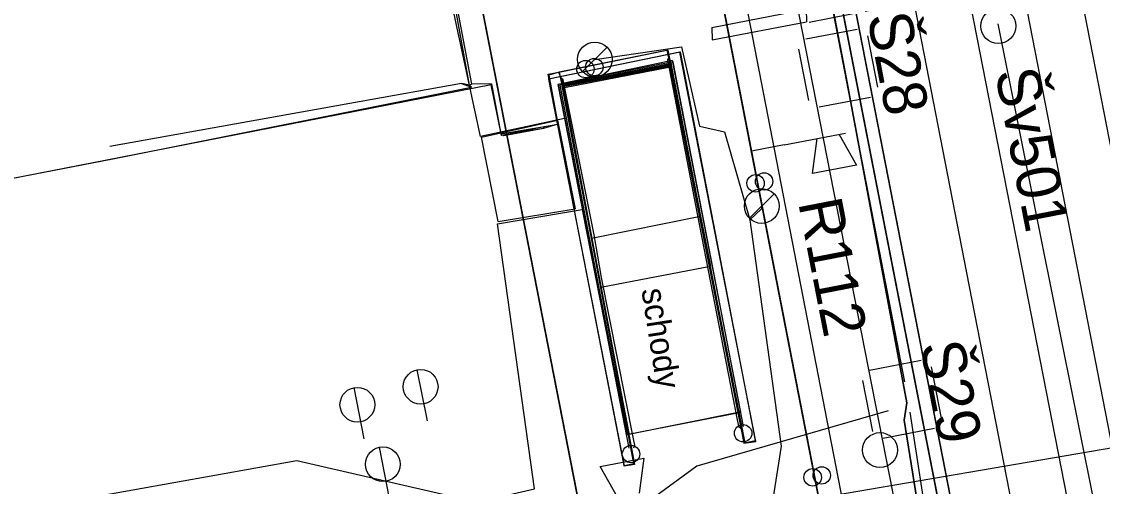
# Model space of a CAD drawing. Extents: x -545736 to -544888, y -1122892 to -1119128.
# Drawn here: x -545221.08 to -545190.11, y -1121916.93 to -1121903.59 of the extents above; entities that cross this region are included whole.
import ezdxf

# ---------------------------------------------------------------- set-up
doc = ezdxf.new("R2010")
doc.units = 0
for name, color, linetype in [('osvětlené plochy-hodnota-obrys', 7, 'Continuous'), ('Podbarveni_Nastupiste', 7, 'Continuous'), ('Podbarveni_Zastreseni_Pozemni', 7, 'Continuous'), ('Vrstva 1 - Koleje', 7, 'Continuous'), ('Vrstva 12', 7, 'Continuous'), ('Vrstva 14', 7, 'Continuous'), ('Vrstva 14_zastreseni a nastupiste', 7, 'Continuous'), ('Vrstva 16_plochy', 7, 'Continuous'), ('Vrstva 17_ploty - zabradli', 7, 'Continuous'), ('Vrstva 18_mosty', 7, 'Continuous'), ('Vrstva 23', 7, 'Continuous'), ('Vrstva 29 - sdelzar', 7, 'Continuous'), ('Vrstva 31', 7, 'Continuous'), ('Vrstva 33 - prvky sdelzar', 7, 'Continuous'), ('Vrstva 34', 7, 'Continuous'), ('Vrstva 35', 7, 'Continuous'), ('Vrstva 4 - Teren - stezky - prechody - plochy', 7, 'Continuous'), ('Vrstva 42', 7, 'Continuous'), ('Vrstva 43', 7, 'Continuous'), ('Vrstva 44', 7, 'Continuous')]:
    doc.layers.add(name, color=color, linetype=linetype)

msp = doc.modelspace()

# ---------------------------------------------------------------- linework, layer by layer
at = {"layer": 'osvětlené plochy-hodnota-obrys'}
msp.add_lwpolyline([(-545132.033, -1122317.745), (-545201.844, -1121957.194), (-545188.779, -1121954.655), (-545199.189, -1121901.389)], dxfattribs=at)
at = {"layer": 'Podbarveni_Nastupiste'}
for points in [[(-545187.251, -1121954.256), (-545197.191, -1121903.223), (-545206.675, -1121854.601), (-545216.326, -1121805.1), (-545225.795, -1121756.548), (-545231.585, -1121726.856)], [(-545208.774, -1121898.648), (-545202.231, -1121932.191), (-545198.773, -1121951.627)]]:
    msp.add_lwpolyline(points, dxfattribs=at)
at = {"layer": 'Podbarveni_Zastreseni_Pozemni'}
for points in [[(-545187.955, -1121952.531), (-545197.581, -1121903.153), (-545207.045, -1121854.61), (-545216.686, -1121805.155), (-545226.175, -1121756.48), (-545231.934, -1121726.937)], [(-545208.774, -1121898.648), (-545202.231, -1121932.191), (-545197.881, -1121954.495)]]:
    msp.add_lwpolyline(points, dxfattribs=at)
at = {"layer": 'Vrstva 1 - Koleje'}
for points in [[(-545230.326, -1121724.427), (-545229.979, -1121726.206), (-545228.374, -1121734.441), (-545226.474, -1121744.198), (-545224.579, -1121753.948), (-545222.66, -1121763.756), (-545220.843, -1121773.054), (-545218.829, -1121783.394), (-545216.936, -1121793.11), (-545215.015, -1121802.972), (-545213.112, -1121812.732), (-545211.192, -1121822.586), (-545209.281, -1121832.389), (-545207.364, -1121842.223), (-545205.454, -1121852.03), (-545203.463, -1121862.249), (-545201.64, -1121871.595), (-545199.732, -1121881.388), (-545197.825, -1121891.185), (-545195.911, -1121901.003), (-545194.004, -1121910.796), (-545192.091, -1121920.608), (-545190.577, -1121928.351), (-545188.26, -1121940.241)], [(-545200.945, -1121850.344), (-545199.048, -1121860.1), (-545196.857, -1121871.331), (-545195.237, -1121879.646), (-545193.326, -1121889.448), (-545191.422, -1121899.234), (-545189.511, -1121909.036), (-545187.615, -1121918.779), (-545185.695, -1121928.619), (-545183.788, -1121938.392)]]:
    msp.add_lwpolyline(points, dxfattribs=at)
at = {"layer": 'Vrstva 12'}
for p, q in [((-545200.044, -1121915.644), (-545202.217, -1121904.465)), ((-545202.51, -1121904.867), (-545202.499, -1121904.822)), ((-545205.567, -1121905.448), (-545202.51, -1121904.867)), ((-545202.51, -1121904.867), (-545202.484, -1121904.898)), ((-545202.51, -1121904.867), (-545200.391, -1121915.692)), ((-545205.979, -1121905.231), (-545205.986, -1121905.244)), ((-545205.567, -1121905.448), (-545205.578, -1121905.418)), ((-545205.567, -1121905.448), (-545205.527, -1121905.486)), ((-545205.567, -1121905.448), (-545203.521, -1121916.298)), ((-545200.354, -1121915.682), (-545200.065, -1121915.614))]:
    msp.add_line(p, q, dxfattribs=at)
for points in [[(-545200.065, -1121915.614), (-545200.044, -1121915.644), (-545202.217, -1121904.465), (-545205.986, -1121905.244), (-545203.816, -1121916.353)], [(-545203.818, -1121916.327), (-545205.979, -1121905.231), (-545202.214, -1121904.461), (-545200.065, -1121915.614)], [(-545202.214, -1121904.461), (-545202.214, -1121904.461), (-545202.217, -1121904.465)], [(-545203.537, -1121916.271), (-545205.578, -1121905.418), (-545202.499, -1121904.822), (-545200.354, -1121915.682)], [(-545200.354, -1121915.682), (-545200.391, -1121915.692), (-545200.044, -1121915.644)]]:
    msp.add_lwpolyline(points, dxfattribs=at)
msp.add_lwpolyline([(-545203.816, -1121916.353), (-545203.818, -1121916.327), (-545203.537, -1121916.271), (-545203.521, -1121916.298)], close=True, dxfattribs=at)
at = {"layer": 'Vrstva 14'}
for p, q in [((-545206.125, -1121906.662), (-545207.264, -1121906.865)), ((-545205.727, -1121906.419), (-545205.225, -1121908.96))]:
    msp.add_line(p, q, dxfattribs=at)
for points in [[(-545207.428, -1121909.331), (-545207.904, -1121906.907), (-545205.727, -1121906.419)], [(-545207.428, -1121909.331), (-545207.428, -1121909.331), (-545205.225, -1121908.96)]]:
    msp.add_lwpolyline(points, dxfattribs=at)
at = {"layer": 'Vrstva 14_zastreseni a nastupiste'}
for points in [[(-545187.955, -1121952.531), (-545197.617, -1121902.959), (-545207.134, -1121854.134), (-545216.759, -1121804.75), (-545226.215, -1121756.237), (-545235.472, -1121708.744), (-545235.481, -1121708.743), (-545226.175, -1121756.48), (-545216.686, -1121805.155), (-545207.045, -1121854.61), (-545197.581, -1121903.153), (-545187.955, -1121952.532)], [(-545190.303, -1121938.581), (-545192.214, -1121928.77), (-545194.125, -1121918.966), (-545196.031, -1121909.189), (-545197.942, -1121899.363), (-545199.857, -1121889.557), (-545201.763, -1121879.791), (-545203.702, -1121869.853), (-545205.6, -1121860.114), (-545207.522, -1121850.259), (-545209.418, -1121840.525), (-545211.324, -1121830.765), (-545213.239, -1121820.945), (-545215.147, -1121811.118), (-545217.071, -1121801.296), (-545218.983, -1121791.496), (-545220.884, -1121781.736), (-545222.038, -1121775.828), (-545223.949, -1121766.01), (-545225.858, -1121756.223), (-545227.768, -1121746.427), (-545229.681, -1121736.644), (-545231.585, -1121726.856), (-545232.882, -1121727.101)], [(-545190.297, -1121938.595), (-545192.208, -1121928.784), (-545194.119, -1121918.98), (-545196.025, -1121909.203), (-545197.936, -1121899.377), (-545199.851, -1121889.571), (-545201.757, -1121879.805), (-545203.696, -1121869.867), (-545205.594, -1121860.128), (-545207.516, -1121850.273), (-545209.412, -1121840.539), (-545211.318, -1121830.779), (-545213.233, -1121820.959), (-545215.141, -1121811.132), (-545217.065, -1121801.31), (-545218.977, -1121791.51), (-545220.878, -1121781.75), (-545222.032, -1121775.842), (-545223.943, -1121766.024), (-545225.852, -1121756.237), (-545227.762, -1121746.441), (-545229.675, -1121736.658), (-545231.579, -1121726.87), (-545232.876, -1121727.115)], [(-545197.884, -1121954.495), (-545202.248, -1121932.117), (-545208.774, -1121898.648), (-545208.774, -1121898.648), (-545202.231, -1121932.191), (-545197.881, -1121954.495)]]:
    msp.add_lwpolyline(points, dxfattribs=at)
for centre in [(-545204.926, -1121904.953), (-545204.67, -1121904.896), (-545199.806, -1121908.177), (-545200.05, -1121908.231), (-545200.407, -1121915.403), (-545203.619, -1121916.002), (-545198.415, -1121916.669), (-545198.154, -1121916.614)]:
    msp.add_circle(centre, 0.25, dxfattribs=at)
at = {"layer": 'Vrstva 16_plochy'}
for points in [[(-545190.303, -1121938.581), (-545192.214, -1121928.77), (-545194.125, -1121918.966), (-545196.031, -1121909.189), (-545197.942, -1121899.363), (-545199.857, -1121889.557), (-545201.763, -1121879.791), (-545203.702, -1121869.853), (-545205.6, -1121860.114), (-545207.522, -1121850.259), (-545209.418, -1121840.525), (-545211.324, -1121830.765), (-545213.239, -1121820.945), (-545215.147, -1121811.118), (-545217.071, -1121801.296), (-545218.983, -1121791.496), (-545220.884, -1121781.736), (-545222.038, -1121775.828), (-545223.949, -1121766.01), (-545225.858, -1121756.223), (-545227.768, -1121746.427), (-545229.681, -1121736.644), (-545231.585, -1121726.856), (-545232.882, -1121727.101)], [(-545205.528, -1121906.367), (-545207.932, -1121906.888), (-545209.662, -1121898.83), (-545203.545, -1121897.63), (-545203.547, -1121897.593)], [(-545200.47, -1121914.797), (-545202.427, -1121904.708), (-545205.718, -1121905.397), (-545205.528, -1121906.367)], [(-545198.772, -1121951.626), (-545198.846, -1121951.132), (-545199.386, -1121950.421), (-545200.013, -1121949.951), (-545200.237, -1121949.881), (-545201.629, -1121942.821), (-545201.074, -1121942.555), (-545201.266, -1121941.615), (-545201.396, -1121941.674), (-545201.822, -1121941.29), (-545203.751, -1121941.677), (-545204.686, -1121937.57), (-545201.23, -1121936.907), (-545202.884, -1121927.9), (-545206.444, -1121928.549), (-545207.952, -1121920.539), (-545208.311, -1121918.602), (-545208.161, -1121917.406), (-545206.384, -1121916.999), (-545207.447, -1121909.391), (-545205.017, -1121908.98)], [(-545205.017, -1121908.98), (-545203.752, -1121915.44), (-545200.47, -1121914.797)]]:
    msp.add_lwpolyline(points, dxfattribs=at)
at = {"layer": 'Vrstva 17_ploty - zabradli'}
for points in [[(-545200.396, -1121915.208), (-545202.414, -1121904.741), (-545205.709, -1121905.39), (-545203.685, -1121915.836)], [(-545202.543, -1121904.626), (-545202.576, -1121904.691), (-545201.713, -1121909.156), (-545201.475, -1121910.389), (-545200.575, -1121915.015), (-545200.535, -1121915.201), (-545200.466, -1121915.268)], [(-545203.54, -1121915.827), (-545203.508, -1121915.745), (-545203.544, -1121915.563), (-545204.462, -1121910.937), (-545204.678, -1121909.706), (-545205.562, -1121905.258), (-545205.625, -1121905.211)]]:
    msp.add_lwpolyline(points, dxfattribs=at)
at = {"layer": 'Vrstva 18_mosty'}
for points in [[(-545200.47, -1121914.797), (-545202.427, -1121904.708), (-545205.718, -1121905.397), (-545203.752, -1121915.44)], [(-545200.47, -1121914.797), (-545200.54, -1121914.763), (-545202.463, -1121904.844), (-545202.462, -1121904.79), (-545205.656, -1121905.414), (-545203.742, -1121915.417), (-545203.684, -1121915.401)], [(-545202.463, -1121904.844), (-545205.601, -1121905.447), (-545203.684, -1121915.401)], [(-545203.742, -1121915.417), (-545203.752, -1121915.44)]]:
    msp.add_lwpolyline(points, dxfattribs=at)
at = {"layer": 'Vrstva 23'}
for p, q in [((-545187.035, -1121901.342), (-545198.519, -1121903.614)), ((-545201.29, -1121904.11), (-545198.588, -1121903.6)), ((-545201.306, -1121903.755), (-545201.29, -1121904.11)), ((-545205.686, -1121905.044), (-545202.589, -1121904.408)), ((-545202.484, -1121904.898), (-545205.527, -1121905.486)), ((-545202.442, -1121904.982), (-545201.625, -1121909.176)), ((-545208.476, -1121905.368), (-545218.554, -1121907.177)), ((-545208.186, -1121905.386), (-545208.246, -1121905.417)), ((-545205.565, -1121905.586), (-545204.752, -1121909.804)), ((-545205.713, -1121906.529), (-545205.711, -1121906.534)), ((-545207.353, -1121906.812), (-545207.333, -1121906.862)), ((-545204.486, -1121911.207), (-545204.752, -1121909.804)), ((-545204.486, -1121911.207), (-545201.342, -1121910.604)), ((-545200.55, -1121914.795), (-545201.342, -1121910.604)), ((-545204.486, -1121911.207), (-545203.685, -1121915.426)), ((-545203.685, -1121915.426), (-545200.55, -1121914.795))]:
    msp.add_line(p, q, dxfattribs=at)
for points in [[(-545208.246, -1121905.417), (-545209.227, -1121900.014), (-545209.312, -1121899.698), (-545209.276, -1121899.696), (-545209.227, -1121900.014)], [(-545208.186, -1121905.386), (-545209.191, -1121900.016), (-545209.254, -1121899.688), (-545209.276, -1121899.696)], [(-545201.306, -1121903.755), (-545198.599, -1121903.235), (-545198.588, -1121903.6)], [(-545202.442, -1121904.982), (-545202.554, -1121904.41), (-545205.683, -1121905.038), (-545205.565, -1121905.586)], [(-545202.554, -1121904.41), (-545202.589, -1121904.408), (-545202.484, -1121904.898)], [(-545205.683, -1121905.038), (-545205.978, -1121905.125), (-545205.713, -1121906.529), (-545206.125, -1121906.662), (-545207.333, -1121906.862), (-545207.631, -1121905.407), (-545207.615, -1121905.379), (-545207.353, -1121906.812), (-545205.711, -1121906.534), (-545205.993, -1121905.1), (-545205.686, -1121905.044)], [(-545205.527, -1121905.486), (-545205.686, -1121905.044), (-545205.683, -1121905.038)], [(-545207.631, -1121905.407), (-545218.246, -1121907.49), (-545229.028, -1121909.593), (-545234.664, -1121910.666), (-545238.24, -1121911.386)], [(-545232.91, -1121910.32), (-545218.47, -1121907.526), (-545208.195, -1121905.473)], [(-545208.476, -1121905.368), (-545208.195, -1121905.473), (-545208.246, -1121905.417), (-545208.476, -1121905.368)], [(-545207.615, -1121905.379), (-545208.186, -1121905.386)], [(-545206.125, -1121906.662), (-545206.109, -1121906.614), (-545207.286, -1121906.844), (-545207.264, -1121906.865)], [(-545204.486, -1121911.207), (-545204.752, -1121909.804), (-545201.625, -1121909.176), (-545201.342, -1121910.604)]]:
    msp.add_lwpolyline(points, dxfattribs=at)
at = {"layer": 'Vrstva 29 - sdelzar'}
msp.add_line((-545199.23, -1121907.13), (-545200.17, -1121907.31), dxfattribs=at)
for points in [[(-545238.22, -1121711.14), (-545234.93, -1121728.12), (-545231.3, -1121746.83), (-545227.7, -1121765.38), (-545223.97, -1121784.59), (-545220.37, -1121803.18), (-545216.73, -1121821.93), (-545213.13, -1121840.52), (-545209.71, -1121858.15), (-545206.26, -1121875.91), (-545203.14, -1121892.01), (-545203.04, -1121892.5), (-545200.17, -1121907.31), (-545196.87, -1121924.33), (-545191.66, -1121951.2)], [(-545191.66, -1121951.2), (-545193.35, -1121942.51), (-545235.14, -1121727)], [(-545225.37, -1121777.4), (-545216.94, -1121820.87), (-545205.32, -1121880.79), (-545201.375, -1121901.125), (-545191.66, -1121951.2), (-545194.13, -1121951.65), (-545195.7, -1121951.95), (-545197.13, -1121952.16)]]:
    msp.add_lwpolyline(points, dxfattribs=at)
at = {"layer": 'Vrstva 31'}
for points in [[(-545167.8, -1121768.56), (-545182.27, -1121771.39), (-545196.19, -1121774), (-545210.17, -1121776.63), (-545223.05, -1121779.38), (-545201.82, -1121882.5), (-545197.48, -1121905.04), (-545195.72, -1121914.53), (-545195.79, -1121915.03), (-545194.56, -1121922.72)], [(-545194.56, -1121922.72), (-545195.79, -1121915.03), (-545195.72, -1121914.53), (-545197.48, -1121905.04), (-545201.82, -1121882.5), (-545206.37, -1121883.35)], [(-545196.25, -1121914.76), (-545201.73, -1121916.35), (-545203.048, -1121917.312), (-545203.181, -1121917.689), (-545202.682, -1121920.106)]]:
    msp.add_lwpolyline(points, dxfattribs=at)
at = {"layer": 'Vrstva 33 - prvky sdelzar'}
msp.add_line((-545199.23, -1121907.13), (-545197.471, -1121906.789), dxfattribs=at)
for points in [[(-545197.659, -1121906.825), (-545197.162, -1121907.707), (-545198.419, -1121907.951), (-545198.288, -1121906.947)], [(-545204.011, -1121917.242), (-545204.507, -1121916.36), (-545203.25, -1121916.118), (-545203.383, -1121917.121)]]:
    msp.add_lwpolyline(points, dxfattribs=at)
at = {"layer": 'Vrstva 34'}
for p, q in [((-545198.608, -1121904.084), (-545197.134, -1121903.802)), ((-545196.842, -1121904), (-545196.56, -1121905.474)), ((-545198.524, -1121905.85), (-545198.806, -1121904.376)), ((-545196.758, -1121905.766), (-545198.232, -1121906.048)), ((-545196.781, -1121913.592), (-545195.309, -1121913.304)), ((-545195.016, -1121913.501), (-545194.728, -1121914.973)), ((-545196.69, -1121915.357), (-545196.978, -1121913.885)), ((-545194.925, -1121915.266), (-545196.397, -1121915.554))]:
    msp.add_line(p, q, dxfattribs=at)
at = {"layer": 'Vrstva 35'}
for points in [[(-545195.771, -1121913.928), (-545201.772, -1121882.847)], [(-545191.944, -1121938.683), (-545195.619, -1121914.8)]]:
    msp.add_lwpolyline(points, dxfattribs=at)
at = {"layer": 'Vrstva 4 - Teren - stezky - prechody - plochy'}
for points in [[(-545168.578, -1122024.344), (-545174.628, -1121993.69), (-545179.747, -1121967.537), (-545186.346, -1121933.692), (-545192.541, -1121901.817), (-545198.719, -1121870.005), (-545203.649, -1121844.746)], [(-545190.297, -1121938.595), (-545192.208, -1121928.784), (-545194.119, -1121918.98), (-545196.025, -1121909.203), (-545197.936, -1121899.377), (-545199.851, -1121889.571), (-545201.757, -1121879.805), (-545203.696, -1121869.867), (-545205.594, -1121860.128), (-545207.516, -1121850.273)], [(-545168.578, -1122024.344), (-545170.138, -1122024.197), (-545176.818, -1121990.692), (-545181.528, -1121966.416), (-545187.742, -1121934.55), (-545194.141, -1121901.786), (-545200.392, -1121870.233)]]:
    msp.add_lwpolyline(points, dxfattribs=at)
at = {"layer": 'Vrstva 42'}
for points in [[(-545203.534, -1121918.02), (-545198.847, -1121917.36), (-545185.567, -1121915.086), (-545176.946, -1121913.531), (-545167.572, -1121911.811), (-545169.511, -1121901.523), (-545169.772, -1121900.147), (-545173.971, -1121879.393), (-545174.091, -1121878.805), (-545174.196, -1121878.05), (-545174.272, -1121877.624), (-545174.386, -1121877.061), (-545179.482, -1121851.396), (-545181.349, -1121842.633), (-545184.905, -1121824.51), (-545186.898, -1121813.243), (-545186.931, -1121810.892), (-545187.672, -1121807.861)], [(-545230.204, -1121936.624), (-545233.316, -1121920.375), (-545230.209, -1121919.422), (-545224.961, -1121918.295), (-545213.201, -1121916.184), (-545208.675, -1121917.23), (-545206.604, -1121918.957), (-545203.534, -1121918.02)]]:
    msp.add_lwpolyline(points, dxfattribs=at)
at = {"layer": 'Vrstva 43'}
for p, q in [((-545205.012, -1121905.026), (-545204.307, -1121904.322)), ((-545200.227, -1121909.233), (-545199.522, -1121908.529)), ((-545209.457, -1121915.049), (-545209.744, -1121913.579)), ((-545211.27, -1121915.565), (-545211.558, -1121914.095)), ((-545210.54, -1121917.276), (-545210.828, -1121915.806))]:
    msp.add_line(p, q, dxfattribs=at)
msp.add_lwpolyline([(-545221.64, -1121793.845), (-545216.677, -1121819.304), (-545215.137, -1121827.201), (-545204.798, -1121880.11), (-545202.406, -1121892.353), (-545195.991, -1121925.439), (-545195.251, -1121929.242), (-545194.988, -1121930.593), (-545190.551, -1121953.388)], dxfattribs=at)
for centre, radius in [((-545193.094, -1121903.717), 0.5), ((-545204.659, -1121904.674), 0.498), ((-545199.874, -1121908.882), 0.498), ((-545209.649, -1121914.068), 0.498), ((-545211.462, -1121914.584), 0.498), ((-545196.486, -1121915.886), 0.5), ((-545210.732, -1121916.295), 0.498)]:
    msp.add_circle(centre, radius, dxfattribs=at)
at = {"layer": 'Vrstva 44'}
for points in [[(-545193.103, -1121903.654), (-545188.601, -1121926.158), (-545188.621, -1121926.403), (-545188.348, -1121926.355), (-545182.804, -1121925.471), (-545182.527, -1121925.449)], [(-545204.66, -1121904.674), (-545204.66, -1121904.674), (-545202.172, -1121904.315), (-545201.653, -1121906.592), (-545200.945, -1121906.757), (-545200.218, -1121909.281)], [(-545199.875, -1121908.881), (-545199.88, -1121908.965), (-545200.218, -1121909.281), (-545199.312, -1121915.772), (-545200.01, -1121920.224), (-545200.272, -1121920.897), (-545200.199, -1121921.214)]]:
    msp.add_lwpolyline(points, dxfattribs=at)

# ---------------------------------------------------------------- texts
at = {"layer": 'Vrstva 23'}
msp.add_text('schody', height=0.6864, rotation=278.8412, dxfattribs=at).set_placement((-545203.323, -1121911.286))
at = {"layer": 'Vrstva 33 - prvky sdelzar'}
msp.add_text('R112', height=1.25, rotation=280.9763, dxfattribs=at).set_placement((-545198.833, -1121908.778))
at = {"layer": 'Vrstva 34'}
for s, rotation, p in [('Š28', 280.8399, (-545196.857, -1121903.434)), ('Š29', 281.0719, (-545195.342, -1121912.864))]:
    msp.add_text(s, height=1.25, rotation=rotation, dxfattribs=at).set_placement(p)
at = {"layer": 'Vrstva 43'}
msp.add_text('Šv501', height=1.25, rotation=281.0323, dxfattribs=at).set_placement((-545193.194, -1121905.036))

doc.saveas('drawing.dxf')
